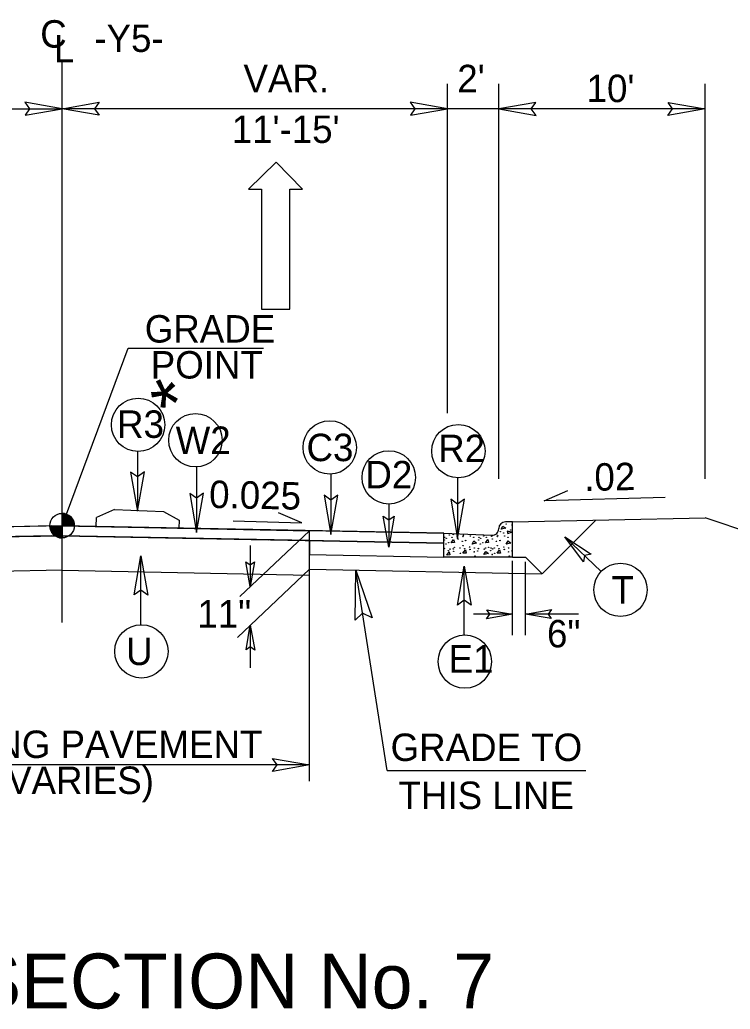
# Model space of a CAD drawing. Extents: x 2320980 to 2456309, y 595047 to 606177.
# Drawn here: x 2455936.61 to 2455971.04, y 596441.25 to 596489.21 of the extents above; entities that cross this region are included whole.
import ezdxf

# ---------------------------------------------------------------- set-up
doc = ezdxf.new("R2010")
doc.units = 0
for name, color, linetype in [('Old_Level_1', 7, 'Continuous'), ('Old_Level_11', 7, 'Continuous'), ('Old_Level_2', 7, 'Continuous'), ('Old_Level_20', 7, 'Continuous'), ('Old_Level_21', 7, 'Continuous'), ('Old_Level_3', 7, 'Continuous'), ('Prop Conc 5in Monolithic Keyed In Island', 7, 'Continuous'), ('Prop Dimension', 7, 'Continuous'), ('Prop Dimension Text', 7, 'Continuous'), ('Prop Lane Arrow CELL', 7, 'Continuous'), ('Prop Terminator CELL', 7, 'Continuous'), ('Typical Berm CELL', 7, 'Continuous'), ('Typical Curb CELL', 7, 'Continuous'), ('Typical Grade Point Symbol CELL', 7, 'Continuous'), ('Typical ID Circle CELL', 7, 'Continuous'), ('Typical Pavement Slope CELL', 7, 'Continuous'), ('Typical Pavement Slope Information CELL', 7, 'Continuous'), ('Typical Terminator CELL', 7, 'Continuous')]:
    doc.layers.add(name, color=color, linetype=linetype)

msp = doc.modelspace()

# ---------------------------------------------------------------- linework, layer by layer
at = {"layer": 'Old_Level_1'}
for p, q in [((2455938.656, 596464.69), (2455941.866, 596473.294)), ((2455941.866, 596473.294), (2455948.415, 596473.294)), ((2455950.657, 596462.577), (2455950.657, 596464.446)), ((2455938.657, 596462.534), (2455926.657, 596462.295)), ((2455938.657, 596462.536), (2455950.657, 596462.298)), ((2455950.657, 596462.298), (2455950.657, 596462.577))]:
    msp.add_line(p, q, dxfattribs=at)
at = {"layer": 'Old_Level_11'}
msp.add_lwpolyline([(2455952.863, 596460.103), (2455952.901, 596462.532), (2455953.693, 596460.219), (2455953.225, 596460.455)], close=True, dxfattribs=at)
at = {"layer": 'Old_Level_21'}
for p, q in [((2455957.333, 596470.145), (2455957.333, 596486.098)), ((2455959.824, 596483.046), (2455959.824, 596486.098)), ((2455969.824, 596483.046), (2455969.824, 596486.098)), ((2455920.151, 596484.896), (2455938.657, 596484.896)), ((2455959.824, 596484.896), (2455938.657, 596484.896)), ((2455950.657, 596484.896), (2455948.064, 596484.896)), ((2455969.824, 596484.896), (2455959.824, 596484.896)), ((2455959.824, 596466.965), (2455959.824, 596483.046)), ((2455969.824, 596466.965), (2455969.824, 596483.046)), ((2455960.488, 596459.389), (2455960.488, 596462.98)), ((2455954.415, 596452.818), (2455952.901, 596462.532)), ((2455961.121, 596459.389), (2455961.121, 596462.933)), ((2455950.657, 596452.308), (2455950.657, 596462.298)), ((2455950.657, 596453.095), (2455926.657, 596453.095)), ((2455954.415, 596452.818), (2455964.035, 596452.818))]:
    msp.add_line(p, q, dxfattribs=at)
at = {"layer": 'Old_Level_3'}
for p, q in [((2455938.151, 596464.195), (2455926.657, 596463.968)), ((2455938.657, 596464.205), (2455928.657, 596464.007)), ((2455938.657, 596464.205), (2455948.657, 596464.007)), ((2455939.164, 596464.195), (2455957.164, 596463.839)), ((2455950.657, 596463.288), (2455957.164, 596463.16))]:
    msp.add_line(p, q, dxfattribs=at)
at = {"layer": 'Prop Conc 5in Monolithic Keyed In Island'}
for p, q in [((2455941.196, 596465.471), (2455940.327, 596465.081)), ((2455941.196, 596465.471), (2455943.575, 596465.372)), ((2455943.575, 596465.372), (2455944.326, 596464.957)), ((2455940.31, 596464.656), (2455940.327, 596465.081)), ((2455944.326, 596464.957), (2455944.31, 596464.574))]:
    msp.add_line(p, q, dxfattribs=at)
at = {"layer": 'Prop Dimension'}
for p, q in [((2455950.657, 596464.446), (2455947.28, 596461.263)), ((2455947.781, 596463.735), (2455947.781, 596461.735)), ((2455950.657, 596462.577), (2455947.153, 596459.274)), ((2455947.782, 596459.867), (2455947.782, 596457.801))]:
    msp.add_line(p, q, dxfattribs=at)
at = {"layer": 'Prop Dimension Text'}
for p, q in [((2455938.657, 596459.992), (2455938.657, 596487.144)), ((2455954.491, 596465.736), (2455954.491, 596463.653)), ((2455964.788, 596462.473), (2455963.03, 596464.154)), ((2455960.488, 596460.401), (2455958.602, 596460.401)), ((2455963.683, 596460.401), (2455961.121, 596460.401))]:
    msp.add_line(p, q, dxfattribs=at)
for points in [[(2455967.887, 596466.06), (2455962.031, 596465.899), (2455963.168, 596466.388)], [(2455946.954, 596464.921), (2455950.278, 596464.83), (2455949.141, 596465.318)]]:
    msp.add_lwpolyline(points, dxfattribs=at)
for centre in [(2455942.344, 596469.576), (2455945.121, 596468.831), (2455951.63, 596468.482), (2455957.864, 596468.3), (2455954.491, 596467.029), (2455965.722, 596461.579), (2455942.502, 596458.598), (2455958.179, 596458.099)]:
    msp.add_circle(centre, 1.293, dxfattribs=at)
at = {"layer": 'Prop Lane Arrow CELL'}
for p, q in [((2455949.028, 596482.313), (2455947.698, 596481.004)), ((2455950.317, 596481.004), (2455949.028, 596482.313)), ((2455947.698, 596481.004), (2455948.322, 596481.004)), ((2455948.322, 596481.004), (2455948.322, 596475.185)), ((2455949.693, 596475.185), (2455949.693, 596481.004)), ((2455949.693, 596481.004), (2455950.317, 596481.004)), ((2455948.322, 596475.185), (2455949.693, 596475.185))]:
    msp.add_line(p, q, dxfattribs=at)
at = {"layer": 'Prop Terminator CELL'}
for points in [[(2455947.987, 596462.932), (2455947.781, 596461.735), (2455947.568, 596462.939), (2455947.781, 596462.786)], [(2455947.576, 596458.67), (2455947.782, 596459.867), (2455947.995, 596458.663), (2455947.782, 596458.816)]]:
    msp.add_lwpolyline(points, close=True, dxfattribs=at)
at = {"layer": 'Typical Berm CELL'}
msp.add_line((2455960.488, 596463.157), (2455961.111, 596463.157), dxfattribs=at)
at = {"layer": 'Typical Curb CELL'}
for p, q in [((2455959.823, 596464.541), (2455959.823, 596464.555)), ((2455959.937, 596464.521), (2455960.021, 596464.673)), ((2455960.158, 596464.574), (2455959.937, 596464.521)), ((2455960.021, 596464.673), (2455960.158, 596464.574)), ((2455960.488, 596464.873), (2455960.142, 596464.873)), ((2455960.235, 596464.43), (2455960.257, 596464.31)), ((2455960.44, 596464.371), (2455960.235, 596464.43)), ((2455960.488, 596463.157), (2455960.488, 596464.873)), ((2455957.164, 596464.319), (2455959.492, 596464.222)), ((2455957.51, 596463.862), (2455957.625, 596464.022)), ((2455957.625, 596464.022), (2455957.671, 596463.871)), ((2455958.528, 596463.794), (2455958.611, 596463.947)), ((2455958.611, 596463.947), (2455958.749, 596463.847)), ((2455959.172, 596463.862), (2455959.286, 596464.022)), ((2455959.286, 596464.022), (2455959.332, 596463.871)), ((2455960.189, 596463.794), (2455960.272, 596463.947)), ((2455960.257, 596464.31), (2455960.44, 596464.371)), ((2455960.272, 596463.947), (2455960.409, 596463.847)), ((2455957.671, 596463.871), (2455957.51, 596463.862)), ((2455958.088, 596463.353), (2455958.203, 596463.512)), ((2455958.203, 596463.512), (2455958.249, 596463.361)), ((2455958.749, 596463.847), (2455958.528, 596463.794)), ((2455959.106, 596463.285), (2455959.189, 596463.437)), ((2455959.332, 596463.871), (2455959.172, 596463.862)), ((2455959.189, 596463.437), (2455959.326, 596463.338)), ((2455959.75, 596463.353), (2455959.864, 596463.512)), ((2455959.864, 596463.512), (2455959.909, 596463.361)), ((2455960.409, 596463.847), (2455960.189, 596463.794)), ((2455960.488, 596463.157), (2455957.164, 596463.157)), ((2455957.299, 596463.261), (2455957.414, 596463.421)), ((2455957.459, 596463.27), (2455957.299, 596463.261)), ((2455957.414, 596463.421), (2455957.459, 596463.27)), ((2455958.249, 596463.361), (2455958.088, 596463.353)), ((2455959.326, 596463.338), (2455959.106, 596463.285)), ((2455959.909, 596463.361), (2455959.75, 596463.353))]:
    msp.add_line(p, q, dxfattribs=at)
for centre in [(2455959.896, 596464.4), (2455960.182, 596464.773), (2455960.402, 596464.484), (2455960.471, 596464.727), (2455957.186, 596463.992), (2455957.209, 596464.121), (2455957.283, 596464.076), (2455957.427, 596464.241), (2455957.556, 596464.128), (2455957.617, 596464.264), (2455957.815, 596464.18), (2455957.853, 596464.045), (2455958.05, 596463.931), (2455958.088, 596464.159), (2455958.111, 596464.226), (2455958.217, 596463.969), (2455958.452, 596464.188), (2455958.612, 596464.121), (2455958.847, 596463.992), (2455958.87, 596464.121), (2455958.944, 596464.076), (2455959.089, 596464.186), (2455959.218, 596464.128), (2455959.476, 596464.18), (2455959.514, 596464.045), (2455959.711, 596463.931), (2455959.749, 596464.159), (2455959.772, 596464.226), (2455959.878, 596463.969), (2455960.056, 596464.333), (2455960.113, 596464.188), (2455960.273, 596464.121), (2455957.178, 596463.582), (2455957.262, 596463.802), (2455957.382, 596463.483), (2455957.39, 596463.863), (2455957.458, 596463.552), (2455957.617, 596463.566), (2455957.641, 596463.444), (2455957.67, 596463.643), (2455957.944, 596463.612), (2455958.095, 596463.726), (2455958.171, 596463.574), (2455958.407, 596463.658), (2455958.43, 596463.536), (2455958.634, 596463.605), (2455958.795, 596463.46), (2455958.839, 596463.582), (2455958.923, 596463.802), (2455959.051, 596463.863), (2455959.119, 596463.552), (2455959.19, 596463.612), (2455959.332, 596463.643), (2455959.425, 596463.483), (2455959.448, 596463.612), (2455959.522, 596463.566), (2455959.605, 596463.612), (2455959.757, 596463.726), (2455959.833, 596463.574), (2455960.068, 596463.658), (2455960.092, 596463.536), (2455960.296, 596463.605), (2455960.456, 596463.46), (2455957.967, 596463.354), (2455958.628, 596463.422), (2455958.673, 596463.217), (2455959.501, 596463.293), (2455959.629, 596463.354), (2455960.289, 596463.422), (2455960.334, 596463.217)]:
    msp.add_circle(centre, 0.0107, dxfattribs=at)
for centre, start, end in [((2455959.505, 596464.541), 267.6155, 360), ((2455960.142, 596464.555), 90, 180)]:
    msp.add_arc(centre, 0.319, start, end, dxfattribs=at)
at = {"layer": 'Typical Grade Point Symbol CELL'}
for p, q in [((2455938.656, 596464.69), (2455938.656, 596465.285)), ((2455938.061, 596464.69), (2455938.656, 596464.69)), ((2455938.655, 596464.094), (2455938.656, 596464.69)), ((2455938.656, 596464.69), (2455938.655, 596464.094)), ((2455939.252, 596464.69), (2455938.656, 596464.69))]:
    msp.add_line(p, q, dxfattribs=at)
for points in [[(2455938.662, 596465.285), (2455938.662, 596465.285), (2455938.662, 596464.69)], [(2455938.673, 596465.285), (2455938.673, 596464.69)], [(2455938.685, 596465.283), (2455938.685, 596464.69)], [(2455938.697, 596465.283), (2455938.697, 596464.69)], [(2455938.709, 596465.282), (2455938.709, 596464.69)], [(2455938.721, 596465.281), (2455938.721, 596464.69)], [(2455938.733, 596465.28), (2455938.733, 596464.69)], [(2455938.745, 596465.278), (2455938.745, 596464.69)], [(2455938.757, 596465.277), (2455938.757, 596464.69)], [(2455938.769, 596465.274), (2455938.769, 596464.69)], [(2455938.781, 596465.272), (2455938.781, 596464.69)], [(2455938.793, 596465.269), (2455938.793, 596464.69)], [(2455938.804, 596465.266), (2455938.804, 596464.69)], [(2455938.816, 596465.262), (2455938.816, 596464.69)], [(2455938.828, 596465.26), (2455938.828, 596464.69)], [(2455938.84, 596465.256), (2455938.84, 596464.69)], [(2455938.852, 596465.252), (2455938.852, 596464.69)], [(2455938.864, 596465.248), (2455938.864, 596464.69)], [(2455938.876, 596465.242), (2455938.876, 596464.69)], [(2455938.888, 596465.237), (2455938.888, 596464.69)], [(2455938.9, 596465.232), (2455938.9, 596464.69)], [(2455938.912, 596465.227), (2455938.912, 596464.69)], [(2455938.923, 596465.221), (2455938.923, 596464.69)], [(2455938.935, 596465.215), (2455938.935, 596464.69)], [(2455938.947, 596465.208), (2455938.947, 596464.69)], [(2455938.959, 596465.201), (2455938.959, 596464.69)], [(2455938.971, 596465.195), (2455938.971, 596464.69)], [(2455938.983, 596465.187), (2455938.983, 596464.69)], [(2455938.995, 596465.179), (2455938.995, 596464.69)], [(2455939.007, 596465.17), (2455939.007, 596464.69)], [(2455939.019, 596465.162), (2455939.019, 596464.69)], [(2455939.031, 596465.153), (2455939.031, 596464.69)], [(2455939.043, 596465.142), (2455939.043, 596464.69)], [(2455939.054, 596465.131), (2455939.054, 596464.69)], [(2455939.066, 596465.121), (2455939.066, 596464.69)], [(2455939.078, 596465.109), (2455939.078, 596464.69)], [(2455939.09, 596465.097), (2455939.09, 596464.69)], [(2455939.102, 596465.084), (2455939.102, 596464.69)], [(2455939.114, 596465.069), (2455939.114, 596464.69)], [(2455939.126, 596465.055), (2455939.126, 596464.69)], [(2455939.138, 596465.039), (2455939.138, 596464.69)], [(2455939.15, 596465.022), (2455939.15, 596464.69)], [(2455939.162, 596465.003), (2455939.162, 596464.69)], [(2455939.173, 596464.983), (2455939.173, 596464.69)], [(2455939.185, 596464.962), (2455939.185, 596464.69)], [(2455939.197, 596464.937), (2455939.197, 596464.69)], [(2455939.209, 596464.909), (2455939.209, 596464.69)], [(2455939.221, 596464.876), (2455939.221, 596464.69)], [(2455938.064, 596464.69), (2455938.064, 596464.625)], [(2455938.075, 596464.69), (2455938.075, 596464.555)], [(2455938.087, 596464.69), (2455938.087, 596464.512)], [(2455938.099, 596464.69), (2455938.099, 596464.477)], [(2455938.111, 596464.69), (2455938.111, 596464.449)], [(2455938.123, 596464.69), (2455938.123, 596464.424)], [(2455938.135, 596464.69), (2455938.135, 596464.401)], [(2455938.147, 596464.69), (2455938.147, 596464.38)], [(2455938.159, 596464.69), (2455938.159, 596464.362)], [(2455938.171, 596464.69), (2455938.171, 596464.344)], [(2455938.183, 596464.69), (2455938.183, 596464.328)], [(2455938.195, 596464.69), (2455938.195, 596464.314)], [(2455938.206, 596464.69), (2455938.206, 596464.299)], [(2455938.218, 596464.69), (2455938.218, 596464.286)], [(2455938.23, 596464.69), (2455938.23, 596464.273)], [(2455938.242, 596464.69), (2455938.242, 596464.261)], [(2455938.254, 596464.69), (2455938.254, 596464.25)], [(2455938.266, 596464.69), (2455938.266, 596464.24)], [(2455938.278, 596464.69), (2455938.278, 596464.229)], [(2455938.29, 596464.69), (2455938.29, 596464.22)], [(2455938.302, 596464.69), (2455938.302, 596464.211)], [(2455938.314, 596464.69), (2455938.314, 596464.203)], [(2455938.326, 596464.69), (2455938.326, 596464.195)], [(2455938.337, 596464.69), (2455938.337, 596464.187)], [(2455938.349, 596464.69), (2455938.349, 596464.179)], [(2455938.361, 596464.69), (2455938.361, 596464.172)], [(2455938.373, 596464.69), (2455938.373, 596464.166)], [(2455938.385, 596464.69), (2455938.385, 596464.159)], [(2455938.397, 596464.69), (2455938.397, 596464.154)], [(2455938.409, 596464.69), (2455938.409, 596464.148)], [(2455938.421, 596464.69), (2455938.421, 596464.143)], [(2455938.433, 596464.69), (2455938.433, 596464.138)], [(2455938.445, 596464.69), (2455938.445, 596464.133)], [(2455938.456, 596464.69), (2455938.456, 596464.129)], [(2455938.468, 596464.69), (2455938.468, 596464.125)], [(2455938.48, 596464.69), (2455938.48, 596464.121)], [(2455938.492, 596464.69), (2455938.492, 596464.118)], [(2455938.504, 596464.69), (2455938.504, 596464.114)], [(2455938.516, 596464.69), (2455938.516, 596464.111)], [(2455938.528, 596464.69), (2455938.528, 596464.109)], [(2455938.54, 596464.69), (2455938.54, 596464.106)], [(2455938.552, 596464.69), (2455938.552, 596464.104)], [(2455938.564, 596464.69), (2455938.564, 596464.102)], [(2455938.576, 596464.69), (2455938.576, 596464.1)], [(2455938.587, 596464.69), (2455938.587, 596464.098)], [(2455938.599, 596464.69), (2455938.599, 596464.097)], [(2455938.611, 596464.69), (2455938.611, 596464.096)], [(2455938.623, 596464.69), (2455938.623, 596464.096)], [(2455938.635, 596464.69), (2455938.635, 596464.094)], [(2455938.647, 596464.69), (2455938.647, 596464.094), (2455938.647, 596464.094)], [(2455939.233, 596464.835), (2455939.233, 596464.69)], [(2455939.245, 596464.774), (2455939.245, 596464.69)]]:
    msp.add_lwpolyline(points, dxfattribs=at)
msp.add_circle((2455938.656, 596464.69), 0.595, dxfattribs=at)
for start, end in [(359.9905, 89.9905), (179.9905, 269.9905)]:
    msp.add_arc((2455938.656, 596464.69), 0.595, start, end, dxfattribs=at)
at = {"layer": 'Typical ID Circle CELL'}
for p, q in [((2455942.308, 596468.284), (2455942.308, 596465.387)), ((2455945.172, 596467.539), (2455945.172, 596464.352)), ((2455951.68, 596467.21), (2455951.68, 596464.269)), ((2455957.825, 596467.013), (2455957.825, 596464.073)), ((2455942.477, 596459.896), (2455942.477, 596463.234)), ((2455958.153, 596459.397), (2455958.153, 596462.735))]:
    msp.add_line(p, q, dxfattribs=at)
at = {"layer": 'Typical Pavement Slope CELL'}
for p, q in [((2455960.488, 596464.873), (2455969.824, 596465.068)), ((2455964.53, 596464.958), (2455961.92, 596462.348)), ((2455979.67, 596461.786), (2455969.824, 596465.068)), ((2455938.657, 596464.687), (2455920.151, 596464.316)), ((2455938.151, 596464.677), (2455920.151, 596464.316)), ((2455938.657, 596464.687), (2455926.657, 596464.446)), ((2455938.657, 596464.687), (2455926.657, 596464.446)), ((2455938.657, 596464.687), (2455950.657, 596464.446)), ((2455938.657, 596464.205), (2455938.657, 596464.687)), ((2455938.657, 596464.205), (2455938.657, 596464.687)), ((2455938.657, 596464.687), (2455950.657, 596464.446)), ((2455957.164, 596464.319), (2455938.657, 596464.687)), ((2455938.657, 596464.687), (2455938.657, 596464.205)), ((2455938.657, 596464.205), (2455938.657, 596464.687)), ((2455939.164, 596464.679), (2455957.164, 596464.319)), ((2455950.657, 596464.446), (2455950.657, 596464.446)), ((2455920.151, 596463.839), (2455938.657, 596464.205)), ((2455926.657, 596463.968), (2455938.657, 596464.205)), ((2455950.657, 596463.968), (2455938.657, 596464.205)), ((2455938.657, 596464.205), (2455957.164, 596463.839)), ((2455947.407, 596464.032), (2455950.657, 596463.968)), ((2455952.008, 596463.941), (2455950.657, 596463.968)), ((2455950.657, 596463.968), (2455950.657, 596463.288)), ((2455957.164, 596463.839), (2455952.113, 596463.939)), ((2455957.164, 596463.839), (2455957.164, 596464.319)), ((2455957.164, 596463.16), (2455957.164, 596463.839)), ((2455950.657, 596463.288), (2455957.164, 596463.16)), ((2455961.111, 596463.157), (2455961.92, 596462.348)), ((2455950.657, 596462.577), (2455961.916, 596462.352))]:
    msp.add_line(p, q, dxfattribs=at)
msp.add_lwpolyline([(2455952.113, 596463.939), (2455952.008, 596463.941)], dxfattribs=at)
at = {"layer": 'Typical Terminator CELL'}
for points in [[(2455936.862, 596484.586), (2455938.657, 596484.896), (2455936.852, 596485.215), (2455937.081, 596484.896)], [(2455940.453, 596484.586), (2455938.657, 596484.896), (2455940.463, 596485.215), (2455940.234, 596484.896)], [(2455955.538, 596484.586), (2455957.333, 596484.896), (2455955.528, 596485.215), (2455955.757, 596484.896)], [(2455961.619, 596485.205), (2455959.824, 596484.896), (2455961.629, 596484.576), (2455961.4, 596484.896)], [(2455968.028, 596485.205), (2455969.824, 596484.896), (2455968.018, 596484.576), (2455968.248, 596484.896)], [(2455941.982, 596467.282), (2455942.308, 596465.387), (2455942.645, 596467.292), (2455942.308, 596467.05)], [(2455944.846, 596466.247), (2455945.172, 596464.352), (2455945.509, 596466.258), (2455945.172, 596466.016)], [(2455951.354, 596466.164), (2455951.68, 596464.269), (2455952.017, 596466.174), (2455951.68, 596465.932)], [(2455957.499, 596465.968), (2455957.825, 596464.073), (2455958.162, 596465.978), (2455957.825, 596465.736)], [(2455954.748, 596465.149), (2455954.491, 596463.653), (2455954.225, 596465.158), (2455954.491, 596464.967)], [(2455963.933, 596462.933), (2455963.03, 596464.154), (2455964.301, 596463.306), (2455963.979, 596463.246)], [(2455942.151, 596461.339), (2455942.477, 596463.234), (2455942.814, 596461.328), (2455942.477, 596461.571)], [(2455957.827, 596460.84), (2455958.153, 596462.735), (2455958.49, 596460.83), (2455958.153, 596461.072)], [(2455959.242, 596460.616), (2455960.488, 596460.401), (2455959.235, 596460.18), (2455959.394, 596460.401)], [(2455962.368, 596460.187), (2455961.121, 596460.401), (2455962.375, 596460.623), (2455962.216, 596460.401)], [(2455948.862, 596453.404), (2455950.657, 596453.095), (2455948.852, 596452.776), (2455949.081, 596453.095)]]:
    msp.add_lwpolyline(points, close=True, dxfattribs=at)

# ---------------------------------------------------------------- texts
at = {"layer": 'Old_Level_1'}
for s, p in [('GRADE', (2455942.665, 596473.565)), ('POINT', (2455942.955, 596471.822))]:
    msp.add_text(s, height=1.33, dxfattribs=at).set_placement(p)
at = {"layer": 'Old_Level_2'}
msp.add_text('* ', height=2.66, rotation=26.5659, dxfattribs=at).set_placement((2455943.876, 596469.043))
msp.add_text('TYPICAL SECTION No. 7', height=2.66, dxfattribs=at).set_placement((2455918.482, 596441.291))
at = {"layer": 'Old_Level_20'}
for s, p in [('R3', (2455941.323, 596468.945)), ('W2', (2455944.163, 596468.166)), ('C3', (2455950.505, 596467.817)), ('R2', (2455956.886, 596467.77)), ('T', (2455965.285, 596460.914)), ('U', (2455941.761, 596457.933)), ('E1', (2455957.394, 596457.57))]:
    msp.add_text(s, height=1.33, dxfattribs=at).set_placement(p)
msp.add_text('D2', height=1.33, rotation=359.9972, dxfattribs=at).set_placement((2455953.357, 596466.499))
at = {"layer": 'Old_Level_21'}
for s, rotation, p in [('C', 0.0002, (2455937.599, 596487.86)), ('L', 0.0002, (2455938.258, 596487.144)), ("2'", 0.0002, (2455957.813, 596485.698)), ('.02', 1.1456, (2455963.977, 596466.369)), ('0.025', 358.8544, (2455945.776, 596465.551))]:
    msp.add_text(s, height=1.33, rotation=rotation, dxfattribs=at).set_placement(p)
for s, p in [('-Y5-', (2455940.222, 596487.65)), ('VAR.', (2455947.452, 596485.698)), ("10'", (2455964.08, 596485.219)), ("11'-15'", (2455946.88, 596483.24)), ('6"', (2455962.161, 596458.791)), ('EXISTING PAVEMENT', (2455929.789, 596453.429)), ('GRADE TO', (2455954.579, 596453.284)), ('(VARIES)', (2455935.401, 596451.686)), ('THIS LINE', (2455954.966, 596450.957))]:
    msp.add_text(s, height=1.33, dxfattribs=at).set_placement(p)
at = {"layer": 'Typical Pavement Slope Information CELL'}
msp.add_text('11"', height=1.33, dxfattribs=at).set_placement((2455945.213, 596459.754))

doc.saveas('drawing.dxf')
